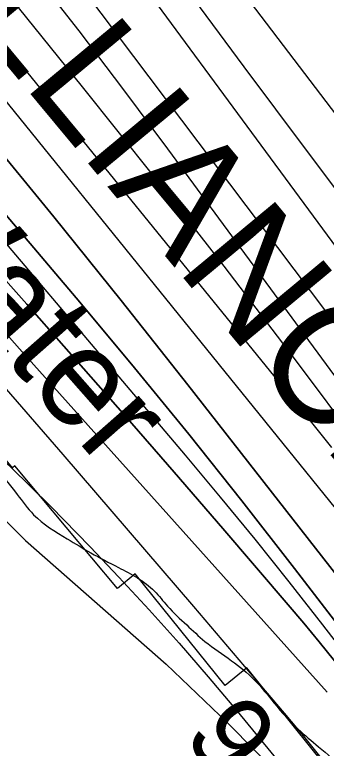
# Model space of a CAD drawing. Extents: x 3694830 to 3732949, y 415201 to 440970.
# Drawn here: x 3712740 to 3713002, y 434490 to 435105 of the extents above; entities that cross this region are included whole.
import ezdxf

# ---------------------------------------------------------------- set-up
doc = ezdxf.new("R2010")
doc.units = 0
for name, color, linetype in [('V-RIVR-EDGE', 7, 'Continuous'), ('V-RIVR-IDEN', 7, 'Continuous'), ('V-RIVR-RANG', 7, 'Continuous'), ('V-RRAP-RVMT', 7, 'Continuous'), ('V-RRAP-RVMT-IDEN', 7, 'Continuous'), ('V-SITE-VEGE', 7, 'Continuous'), ('V-TOPO-DPTH', 7, 'Continuous'), ('V-TOPO-MAJR', 7, 'Continuous'), ('V-TOPO-MINR', 7, 'Continuous'), ('V-TOPO-WATR', 7, 'Continuous')]:
    doc.layers.add(name, color=color, linetype=linetype)

msp = doc.modelspace()

# ---------------------------------------------------------------- linework, layer by layer
at = {"layer": 'V-RIVR-EDGE'}
for points in [[(3712764.57, 438963.56), (3712781.04, 438936.14), (3712845.44, 438831.08), (3712877.4, 438773.58), (3712900.81, 438729.21), (3712930.97, 438675.78), (3712959.38, 438644.96), (3712991.86, 438615.49), (3713022.11, 438595.07), (3713032.03, 438586), (3713038.33, 438571.97), (3713040.09, 438553.43), (3713039.16, 438542.12), (3713040.03, 438528.1), (3713049.4, 438480.6), (3713055.23, 438457.53), (3713056.12, 438455.27), (3713064.7, 438451.18), (3713071.48, 438446.64), (3713075.5, 438429.9), (3713079.11, 438425.37), (3713090.86, 438420.82), (3713097.18, 438416.73), (3713099.86, 438407.23), (3713107.05, 438385.51), (3713112.43, 438370.12), (3713121.44, 438353.82), (3713138.57, 438336.15), (3713179.14, 438285.86), (3713213.83, 438233.32), (3713236.32, 438186.24), (3713252.5, 438146.41), (3713274.1, 438104.76), (3713297.95, 438059.48), (3713306.47, 438028.71), (3713313.18, 438000.66), (3713317.66, 437983.92), (3713324.41, 437970.34), (3713338.4, 437957.65), (3713350.15, 437954.9), (3713362.35, 437953.97), (3713384.51, 437954.37), (3713392.65, 437954.35), (3713397.61, 437949.81), (3713396.23, 437941.23), (3713391.68, 437929.03), (3713379.44, 437917.3), (3713365.41, 437909.65), (3713359.96, 437900.62), (3713359.48, 437890.67), (3713361.72, 437880.27), (3713365.77, 437872.57), (3713377.93, 437854), (3713377.9, 437839.54), (3713380.55, 437814.66), (3713385.02, 437794.75), (3713393.56, 437775.74), (3713410.24, 437752.64), (3713439.58, 437734.48), (3713452.67, 437723.6), (3713462.13, 437708.65), (3713469.74, 437679.7), (3713477.39, 437666.11), (3713494.54, 437651.6), (3713504.03, 437647.96), (3713509.88, 437638.9), (3713521.59, 437617.62), (3713537.32, 437582.31), (3713549.02, 437558.77), (3713562.97, 437530.7), (3713592.23, 437479.99), (3713609.78, 437445.13), (3713634.5, 437384.93), (3713650.7, 437352.79), (3713662.86, 437332.41), (3713677.28, 437313.39), (3713684.95, 437305.23), (3713699.82, 437285.75), (3713712.88, 437264.92), (3713746.24, 437224.59), (3713766.5, 437190.18), (3713791.72, 437148.07), (3713815.14, 437110.03), (3713839.47, 437076.51), (3713865.17, 437047.05), (3713904.37, 436990.44), (3713931.85, 436947.86), (3713955.25, 436903.95), (3713978.23, 436872.24), (3714023.27, 436800.69), (3714042.63, 436767.63), (3714055.26, 436753.13), (3714074.17, 436723.24), (3714090.83, 436692), (3714114.23, 436648.99), (3714175.91, 436539.41), (3714202.47, 436491.87), (3714226.77, 436446.6), (3714269.52, 436362.84), (3714291.11, 436319.38), (3714308.68, 436292.21), (3714337.06, 436249.18), (3714410.04, 436137.77), (3714442.93, 436092.92), (3714478.09, 436048.53), (3714520.92, 435998.68), (3714541.67, 435978.74), (3714574.59, 435943.39), (3714610.65, 435894.92), (3714639.95, 435859.12), (3714680.07, 435810.19), (3714715.69, 435771.67), (3714751.31, 435728.17), (3714781.06, 435690.12), (3714796.8, 435659.33), (3714804.87, 435629.47), (3714812.51, 435610.01), (3714829.18, 435584.65), (3714846.31, 435563.81), (3714881.47, 435520.31), (3714921.58, 435468.67), (3714947.72, 435433.33), (3714972.48, 435388.96), (3714983.71, 435360.45), (3715007.12, 435317.89), (3715035.51, 435278.48), (3715072.46, 435229.1), (3715106.71, 435181.09), (3715136, 435139.87), (3715164.37, 435093.68), (3715196.82, 435050.19), (3715238.73, 434994.02), (3715267.12, 434957.32), (3715313.95, 434875.82), (3715349.07, 434818.76), (3715367.94, 434770.33), (3715397.22, 434725.95), (3715428.78, 434685.18), (3715443.21, 434669.77), (3715456.74, 434658.43), (3715463.05, 434650.73), (3715463.93, 434640.33), (3715467.95, 434619.97), (3715475.59, 434599.6), (3715512.55, 434551.13), (3715543.63, 434503.58)], [(3709416.41, 438923.63), (3709424.2, 438904.77), (3709441.5, 438869.15), (3709450.77, 438855.78), (3709471.73, 438831.06), (3709491.09, 438809.18), (3709508.82, 438785.28), (3709539, 438725.35), (3709552.29, 438701.87), (3709586.93, 438647.6), (3709593.77, 438632.62), (3709609.48, 438608.32), (3709646.12, 438547.17), (3709660.21, 438520.04), (3709671.88, 438499.39), (3709677.92, 438486.03), (3709685.16, 438472.67), (3709701.68, 438446.34), (3709741.56, 438385.59), (3709764.53, 438355.61), (3709775.01, 438339.81), (3709795.15, 438309.43), (3709809.24, 438283.52), (3709836.62, 438236.95), (3709866.83, 438187.14), (3709888.98, 438151.9), (3709906.3, 438125.17), (3709922.82, 438100.46), (3709934.91, 438085.88), (3709970.78, 438036.86), (3709995.37, 438006.87), (3710014.73, 437984.99), (3710041.34, 437953.38), (3710062.31, 437929.47), (3710132.49, 437858.54), (3710157.5, 437830.57), (3710170.8, 437815.17), (3710191.37, 437793.69), (3710222.84, 437764.5), (3710249.05, 437736.13), (3710268.42, 437717.07), (3710289.78, 437688.72), (3710309.53, 437662.38), (3710331.69, 437632.81), (3710343.39, 437618.63), (3710343.77, 437612.16), (3710342.52, 437595.18), (3710341.69, 437587.09), (3710344.09, 437574.95), (3710349.32, 437564.02), (3710357.38, 437554.7), (3710372.31, 437541.72), (3710390.86, 437520.65), (3710416.28, 437497.14), (3710444.93, 437474.82), (3710461.87, 437456.59), (3710478.8, 437433.49), (3710492.11, 437422.14), (3710505.43, 437411.19), (3710519.55, 437396.6), (3710538.5, 437375.12), (3710572.38, 437340.66), (3710589.7, 437314.74), (3710598.97, 437299.35), (3710610.66, 437287.19), (3710630.42, 437265.71), (3710667.13, 437227.61), (3710694.96, 437201.26), (3710719.98, 437180.57), (3710742.58, 437162.32), (3710763.16, 437145.28), (3710783.34, 437129.87), (3710806.36, 437118.09), (3710826.96, 437107.52), (3710844.32, 437094.94), (3710865.3, 437076.69), (3710879.82, 437061.29), (3710892.72, 437046.7), (3710907.66, 437034.94), (3710922.99, 437022.37), (3710947.6, 436998.85), (3710956.48, 436993.17), (3710973.42, 436976.14), (3710992.78, 436956.28), (3711016.18, 436931.96), (3711039.57, 436905.62), (3711072.63, 436865.91), (3711081.48, 436850.93), (3711083.08, 436840.81), (3711081.43, 436829.9), (3711079.39, 436823.03), (3711079.38, 436817.37), (3711081.78, 436806.85), (3711087.82, 436797.53), (3711088.61, 436789.04), (3711091.81, 436776.5), (3711098.25, 436764.35), (3711106.73, 436757.05), (3711115.2, 436750.96), (3711118.01, 436742.87), (3711119.2, 436732.35), (3711119.18, 436721.43), (3711123.99, 436706.06), (3711132.05, 436695.93), (3711146.56, 436677.29), (3711154.62, 436665.54), (3711168.32, 436646.1), (3711177.97, 436623.03), (3711181.56, 436604.01), (3711185.97, 436588.23), (3711194.83, 436571.23), (3711219.42, 436540.84), (3711231.91, 436522.2), (3711251.26, 436500.73), (3711276.67, 436472.36), (3711302.06, 436440.35), (3711327.08, 436416.83), (3711345.23, 436400.61), (3711358.56, 436391.68), (3711362.6, 436391.67), (3711365.03, 436393.29), (3711367.06, 436395.71), (3711360.22, 436410.69), (3711348.95, 436433.76), (3711348.56, 436435.79), (3711350.19, 436441.04), (3711353.43, 436443.46), (3711360.71, 436445.86), (3711370.41, 436443.41), (3711379.69, 436435.71), (3711385.35, 436433.27), (3711393.03, 436433.25), (3711401.93, 436435.25), (3711411.23, 436435.63), (3711418.91, 436432.78), (3711433.43, 436419.4), (3711452.78, 436395.9), (3711476.58, 436370.77), (3711503.19, 436338.76), (3711528.99, 436307.56), (3711539.87, 436292.97), (3711550.76, 436278.79), (3711562.46, 436268.25), (3711578.58, 436248.8), (3711601.94, 436211.14), (3711619.66, 436179.96), (3711638.58, 436146.75), (3711647.84, 436129.34), (3711661.95, 436112.32), (3711680.1, 436094.49), (3711699.46, 436073.01), (3711711.15, 436058.83), (3711730.9, 436031.68), (3711750.26, 436012.63), (3711780.51, 435980.21), (3711801.87, 435951.85), (3711825.64, 435916.61), (3711836.91, 435896.36), (3711875.6, 435841.68), (3711900.17, 435803.2), (3711927.96, 435759.86), (3711955.74, 435708.04), (3711962.56, 435688.21), (3711968.59, 435674.44), (3711979.06, 435653.79), (3711993.17, 435638.39), (3712013.35, 435620.95), (3712024.24, 435612.03), (3712033.92, 435601.49), (3712046.42, 435584.88), (3712059.71, 435563.42), (3712069.37, 435546.41), (3712083.08, 435529.39), (3712097.18, 435509.95), (3712116.96, 435495.34), (3712130.69, 435486.82), (3712141.57, 435473.85), (3712168.59, 435442.65), (3712171.4, 435435.36), (3712183.09, 435419.56), (3712199.62, 435402.13), (3712223.83, 435380.64), (3712242.79, 435359.97), (3712257.3, 435340.93), (3712270.99, 435318.25), (3712283.08, 435302.45), (3712301.62, 435277.34), (3712346.38, 435227.49), (3712366.53, 435199.54), (3712381.44, 435177.66), (3712398.77, 435155.78), (3712416.91, 435132.29), (3712436.61, 435086.54), (3712455.54, 435054.15), (3712466.42, 435037.54), (3712489, 435011.61), (3712512.79, 434986.07), (3712546.27, 434954.04), (3712574.51, 434927.69), (3712607.17, 434886.36), (3712630.95, 434857.59), (3712637.81, 434850.3), (3712652.73, 434835.7), (3712657.97, 434827.2), (3712659.16, 434819.11), (3712661.57, 434812.23), (3712661.96, 434804.95), (3712668.82, 434797.65), (3712682.52, 434779.83), (3712700.66, 434757.14), (3712724.04, 434725.94), (3712742.58, 434702.85), (3712756.29, 434685.83), (3712784.54, 434665.54), (3712804.33, 434653.77), (3712827.35, 434641.58), (3712857.63, 434621.69), (3712868.51, 434609.13), (3712884.65, 434593.32), (3712899.98, 434579.53), (3712922.18, 434563.3), (3712941.55, 434547.08), (3712958.08, 434527.63), (3712978.25, 434505.74), (3712995.19, 434491.14), (3713016.17, 434471.68), (3713032.29, 434449.4), (3713043.36, 434433.46)]]:
    msp.add_spline(points, degree=3, dxfattribs=at)
at = {"layer": 'V-RRAP-RVMT'}
msp.add_lwpolyline([(3713511.09, 433659.45), (3713429.27, 433796.79), (3713448.87, 433808.4), (3713385.44, 433914.67), (3713383.76, 433913.68), (3713311.41, 434035.14), (3713309.09, 434033.75), (3713227.85, 434170.1), (3713229.82, 434171.23), (3713161.53, 434269.67), (3713164.84, 434272.04), (3713094.87, 434372.82), (3713094.22, 434372.35), (3713025.85, 434470.87), (3713012.88, 434460.42), (3712935.06, 434557.2), (3712916.85, 434542.59), (3712841.51, 434636.27), (3712826.51, 434623.83), (3712740.56, 434726.84), (3712738.69, 434725.27), (3712649.21, 434832.72), (3712656.67, 434838.93)], dxfattribs=at)
at = {"layer": 'V-SITE-VEGE'}
msp.add_lwpolyline([(3712150.5, 435441.95), (3712313.64, 435211.76), (3712525.26, 434951.66), (3712642.38, 434787.24), (3712685.57, 434729.72), (3712714.77, 434698.26), (3712749.51, 434664.09), (3712867.5, 434560.32), (3712918.9, 434511.13), (3712966.15, 434463.28)], dxfattribs=at)
at = {"layer": 'V-TOPO-DPTH'}
for points in [[(3711714.27, 436049.26), (3711935.69, 435793.34), (3712363.93, 435221.27), (3712375.45, 435206.05), (3712387.06, 435190.9), (3712398.82, 435175.87), (3712410.67, 435160.91), (3712422.7, 435146.1), (3712434.87, 435131.4), (3712447.24, 435116.87), (3712459.74, 435102.45), (3712670.5, 434862.81), (3712725.8, 434799.63), (3712780.88, 434736.28), (3712835.66, 434672.66), (3712890.24, 434608.87), (3712966.42, 434519.39), (3712982.54, 434500.03), (3712998.38, 434480.45)], [(3711915.66, 436027.66), (3711949.43, 435988.16), (3711982.72, 435948.25), (3712026.26, 435895.04), (3712037.38, 435881.39), (3712048.46, 435867.7), (3712059.47, 435853.96), (3712070.44, 435840.19), (3712173.5, 435710.18), (3712236.3, 435631.65), (3712299.54, 435553.49), (3712363.45, 435475.86), (3712427.81, 435398.6), (3712555.3, 435246.85), (3712561.78, 435239.15), (3712568.26, 435231.44), (3712574.75, 435223.74), (3712581.24, 435216.05), (3712612.71, 435178.78), (3712634.86, 435152.38), (3712656.9, 435125.89), (3712678.78, 435099.27), (3712700.54, 435072.55), (3713082.73, 434600.48)], [(3711915.66, 436027.66), (3711949.43, 435988.16), (3711982.72, 435948.25), (3712026.26, 435895.04), (3712037.38, 435881.39), (3712048.46, 435867.7), (3712059.47, 435853.96), (3712070.44, 435840.19), (3712173.5, 435710.18), (3712236.3, 435631.65), (3712299.54, 435553.49), (3712363.45, 435475.86), (3712427.81, 435398.6), (3712555.3, 435246.85), (3712561.78, 435239.15), (3712568.26, 435231.44), (3712574.75, 435223.74), (3712581.24, 435216.05), (3712612.71, 435178.78), (3712634.86, 435152.38), (3712656.9, 435125.89), (3712678.78, 435099.27), (3712700.54, 435072.55), (3713082.73, 434600.48)], [(3713008.58, 434563.16), (3712995.89, 434579.03), (3712982.95, 434594.69), (3712969.84, 434610.21), (3712914.95, 434674.2), (3712874.14, 434721.51), (3712833.16, 434768.67), (3712791.93, 434815.61), (3712750.52, 434862.39), (3712652.64, 434972.39), (3712624.06, 435004.64), (3712595.55, 435036.97), (3712567.17, 435069.4), (3712538.87, 435101.91), (3712500.39, 435146.29), (3712491.46, 435156.71), (3712482.59, 435167.19), (3712473.84, 435177.76), (3712465.16, 435188.4), (3712340.34, 435343.06), (3712277.46, 435421.09), (3712214.66, 435499.18)], [(3713008.58, 434563.16), (3712995.89, 434579.03), (3712982.95, 434594.69), (3712969.84, 434610.21), (3712914.95, 434674.2), (3712874.14, 434721.51), (3712833.16, 434768.67), (3712791.93, 434815.61), (3712750.52, 434862.39), (3712652.64, 434972.39), (3712624.06, 435004.64), (3712595.55, 435036.97), (3712567.17, 435069.4), (3712538.87, 435101.91), (3712500.39, 435146.29), (3712491.46, 435156.71), (3712482.59, 435167.19), (3712473.84, 435177.76), (3712465.16, 435188.4), (3712340.34, 435343.06), (3712277.46, 435421.09), (3712214.66, 435499.18)], [(3712292.98, 435477.13), (3712338.81, 435418.44), (3712432.17, 435298.73), (3712446.12, 435280.95), (3712460.12, 435263.23), (3712474.23, 435245.58), (3712488.4, 435227.98), (3712502.67, 435210.47), (3712517.02, 435193.02), (3712531.48, 435175.66), (3712546.02, 435158.36), (3712794.96, 434864.11), (3712840.91, 434809.02), (3712886.33, 434753.51), (3712930.97, 434697.37), (3712975.09, 434640.8), (3713045, 434549.86)], [(3713045, 434549.86), (3712975.09, 434640.8), (3712930.97, 434697.37), (3712886.33, 434753.51), (3712840.91, 434809.02), (3712794.96, 434864.11), (3712546.02, 435158.36), (3712531.48, 435175.66), (3712517.02, 435193.02), (3712502.67, 435210.47), (3712488.4, 435227.98), (3712474.23, 435245.58), (3712460.12, 435263.23), (3712446.12, 435280.95), (3712432.17, 435298.73), (3712338.81, 435418.44), (3712292.98, 435477.13)], [(3712335.29, 435466.49), (3712376.11, 435415.12), (3712417.32, 435364.07), (3712458.81, 435313.23), (3712508.69, 435252.6), (3712525.48, 435232.27), (3712542.32, 435211.99), (3712559.24, 435191.77), (3712576.21, 435171.6), (3712658.41, 435074.32), (3712716.12, 435005.21), (3712773.3, 434935.67), (3712829.68, 434865.47), (3712885.52, 434794.85), (3713049.75, 434584.68)], [(3713049.75, 434584.68), (3712885.52, 434794.85), (3712829.68, 434865.47), (3712773.3, 434935.67), (3712716.12, 435005.21), (3712658.41, 435074.32), (3712576.21, 435171.6), (3712559.24, 435191.77), (3712542.32, 435211.99), (3712525.48, 435232.27), (3712508.69, 435252.6), (3712458.81, 435313.23), (3712417.32, 435364.07), (3712376.11, 435415.12), (3712335.29, 435466.49)]]:
    msp.add_lwpolyline(points, dxfattribs=at)
at = {"layer": 'V-TOPO-MAJR'}
for points in [[(3712558.39, 435611.74), (3712709.68, 435370), (3712716.71, 435359.03), (3712723.88, 435348.17), (3712731.28, 435337.46), (3712738.82, 435326.85), (3712827.74, 435204.57), (3712880.06, 435133.04), (3712932.65, 435061.71), (3712985.63, 434990.67), (3713038.88, 434919.83)], [(3712312.35, 435579.59), (3712470.18, 435394.46), (3712484.12, 435378.18), (3712498.09, 435361.93), (3712512.13, 435345.73), (3712526.2, 435329.57), (3712534.31, 435320.29), (3712544.33, 435308.76), (3712554.29, 435297.19), (3712564.19, 435285.57), (3712574.04, 435273.9), (3712586.19, 435259.44), (3712589.92, 435254.97), (3712593.64, 435250.48), (3712597.34, 435245.98), (3712601.02, 435241.47), (3712980.28, 434774.46), (3713006.2, 434742.12)]]:
    msp.add_lwpolyline(points, dxfattribs=at)
at = {"layer": 'V-TOPO-MINR'}
for points in [[(3711908.88, 436255.94), (3711946.47, 436208.63), (3712123.39, 435969.63), (3712136.51, 435952.05), (3712149.73, 435934.53), (3712163.08, 435917.12), (3712176.52, 435899.78), (3712236.59, 435822.95), (3712280.4, 435767.47), (3712324.57, 435712.27), (3712369.26, 435657.49), (3712414.31, 435603.01), (3712664.35, 435303.54), (3713136.4, 434676.98), (3713159.74, 434645.72), (3713182.88, 434614.31), (3713205.74, 434582.7), (3713228.4, 434550.95), (3713249.48, 434521.13), (3713282.37, 434474.25)], [(3711915.66, 436027.66), (3711949.43, 435988.16), (3711982.72, 435948.25), (3712026.26, 435895.04), (3712037.38, 435881.39), (3712048.46, 435867.7), (3712059.47, 435853.96), (3712070.44, 435840.19), (3712173.5, 435710.18), (3712236.3, 435631.65), (3712299.54, 435553.49), (3712363.45, 435475.86), (3712427.81, 435398.6), (3712555.3, 435246.85), (3712561.78, 435239.15), (3712568.26, 435231.44), (3712574.75, 435223.74), (3712581.24, 435216.05), (3712612.71, 435178.78), (3712634.86, 435152.38), (3712656.9, 435125.89), (3712678.78, 435099.27), (3712700.54, 435072.55), (3713082.73, 434600.48)], [(3711884.24, 435939.73), (3711946.25, 435865.95), (3711963.99, 435844.83), (3711981.72, 435823.69), (3711999.43, 435802.55), (3712017.14, 435781.4), (3712058.95, 435731.42), (3712097.43, 435685.17), (3712135.76, 435638.8), (3712173.85, 435592.23), (3712211.79, 435545.54), (3712504.37, 435183.51), (3712883.51, 434735.73), (3712912.81, 434700.63), (3712941.79, 434665.26), (3712970.27, 434629.5), (3712998.42, 434593.47), (3713042.93, 434535.67), (3713048.51, 434528.29), (3713054.01, 434520.85), (3713059.38, 434513.32), (3713064.66, 434505.73), (3713170.22, 434351.31)], [(3711914.59, 435846.93), (3711939.29, 435815.11), (3711944.26, 435808.69), (3711949.23, 435802.27), (3711954.2, 435795.85), (3711959.16, 435789.42), (3712219.1, 435452.12), (3712258.55, 435401.26), (3712298.22, 435350.56), (3712338.2, 435300.12), (3712378.39, 435249.84), (3712423.61, 435193.64), (3712441.49, 435171.71), (3712459.54, 435149.92), (3712477.86, 435128.36), (3712496.37, 435106.95), (3712572.93, 435019.45), (3712629.95, 434954.5), (3712687.13, 434889.68), (3712744.52, 434825.06), (3712802.06, 434760.56), (3713002.38, 434536.82)], [(3711885.95, 435732.45), (3712132.07, 435405.75), (3712172.46, 435352.45), (3712213.03, 435299.29), (3712253.9, 435246.36), (3712294.96, 435193.58), (3712341.17, 435134.51), (3712359.52, 435111.58), (3712378.2, 435088.93), (3712397.38, 435066.69), (3712631.13, 434819.57), (3712666.62, 434788.44), (3712702.22, 434757.41), (3712737.07, 434725.59), (3712770.81, 434692.59), (3712803.82, 434658.81), (3712827.78, 434633.43), (3712853.22, 434605.93), (3712878.28, 434578.09), (3712902.77, 434549.74), (3712926.88, 434521.06), (3712961.78, 434478.67)], [(3712563.51, 435516.96), (3712668.11, 435374.79), (3712684.33, 435352.75), (3712700.56, 435330.7), (3712716.78, 435308.66), (3712733, 435286.62), (3713058.24, 434844.82)], [(3712214.66, 435499.18), (3712277.46, 435421.09), (3712340.34, 435343.06), (3712465.16, 435188.4), (3712473.84, 435177.76), (3712482.59, 435167.19), (3712491.46, 435156.71), (3712500.39, 435146.29), (3712538.87, 435101.91), (3712567.17, 435069.4), (3712595.55, 435036.97), (3712624.06, 435004.64), (3712652.64, 434972.39), (3712750.52, 434862.39), (3712791.93, 434815.61), (3712833.16, 434768.67), (3712874.14, 434721.51), (3712914.95, 434674.2), (3712969.84, 434610.21), (3712982.95, 434594.69), (3712995.89, 434579.03), (3713008.58, 434563.16)], [(3712292.98, 435477.13), (3712338.81, 435418.44), (3712432.17, 435298.73), (3712446.12, 435280.95), (3712460.12, 435263.23), (3712474.23, 435245.58), (3712488.4, 435227.98), (3712502.67, 435210.47), (3712517.02, 435193.02), (3712531.48, 435175.66), (3712546.02, 435158.36), (3712794.96, 434864.11), (3712840.91, 434809.02), (3712886.33, 434753.51), (3712930.97, 434697.37), (3712975.09, 434640.8), (3713045, 434549.86)], [(3712335.29, 435466.49), (3712376.11, 435415.12), (3712417.32, 435364.07), (3712458.81, 435313.23), (3712508.69, 435252.6), (3712525.48, 435232.27), (3712542.32, 435211.99), (3712559.24, 435191.77), (3712576.21, 435171.6), (3712658.41, 435074.32), (3712716.12, 435005.21), (3712773.3, 434935.67), (3712829.68, 434865.47), (3712885.52, 434794.85), (3713049.75, 434584.68)], [(3712479.08, 435431.36), (3712513.78, 435390.71), (3712548.3, 435349.9), (3712590.76, 435299.37), (3712603.87, 435283.67), (3712616.91, 435267.93), (3712629.85, 435252.11), (3712642.74, 435236.23), (3712797.13, 435044.79), (3712856.83, 434969.79), (3712915.88, 434894.29), (3712973.96, 434818.05), (3713031.4, 434741.3)], [(3712522.44, 435426.29), (3712595.36, 435339.55), (3712617.88, 435312.56), (3712640.28, 435285.46), (3712662.48, 435258.2), (3712684.55, 435230.83), (3712717.94, 435189.13), (3712756.3, 435140.59), (3712794.26, 435091.75), (3712831.6, 435042.44), (3712868.55, 434992.81), (3713130.68, 434636.08)]]:
    msp.add_lwpolyline(points, dxfattribs=at)
msp.add_lwpolyline([(3712742.16, 435373.28), (3713224.58, 434739.18), (3713394.31, 434552.61), (3713574.77, 434403.24), (3713786.94, 434168.7), (3713898.34, 434051.41), (3713988.58, 433982.05), (3714057.67, 433960.6), (3714084.26, 433960.54), (3714132.25, 434008.29), (3714132.3, 434029.56), (3714132.34, 434045.52), (3714058.18, 434168.03), (3713814.13, 434413.29), (3713437.44, 434786.52), (3713103.15, 435101.14), (3712837.86, 435362.41), (3712790.1, 435402.41), (3712763.53, 435413.12), (3712747.57, 435413.15), (3712744.9, 435407.84)], close=True, dxfattribs=at)
at = {"layer": 'V-TOPO-WATR'}
msp.add_lwpolyline([(3711714.27, 436049.26), (3711935.69, 435793.34), (3712363.93, 435221.27), (3712375.45, 435206.05), (3712387.06, 435190.9), (3712398.82, 435175.87), (3712410.67, 435160.91), (3712422.7, 435146.1), (3712434.87, 435131.4), (3712447.24, 435116.87), (3712459.74, 435102.45), (3712670.5, 434862.81), (3712725.8, 434799.63), (3712780.88, 434736.28), (3712835.66, 434672.66), (3712890.24, 434608.87), (3712966.42, 434519.39), (3712982.54, 434500.03), (3712998.38, 434480.45)], dxfattribs=at)

# ---------------------------------------------------------------- texts
at = {"layer": 'V-RIVR-IDEN'}
msp.add_text('Water ', height=83, rotation=311.36946, dxfattribs=at).set_placement((3712620.41, 434943.45))
at = {"layer": 'V-RIVR-RANG'}
msp.add_text('9.2', height=67, rotation=305.80833, dxfattribs=at).set_placement((3712881.12, 434501.13))
at = {"layer": 'V-RRAP-RVMT-IDEN'}
msp.add_text('ALLIANCE', height=100, rotation=309.70543, dxfattribs=at).set_placement((3712642.12, 435173.08))

doc.saveas('drawing.dxf')
